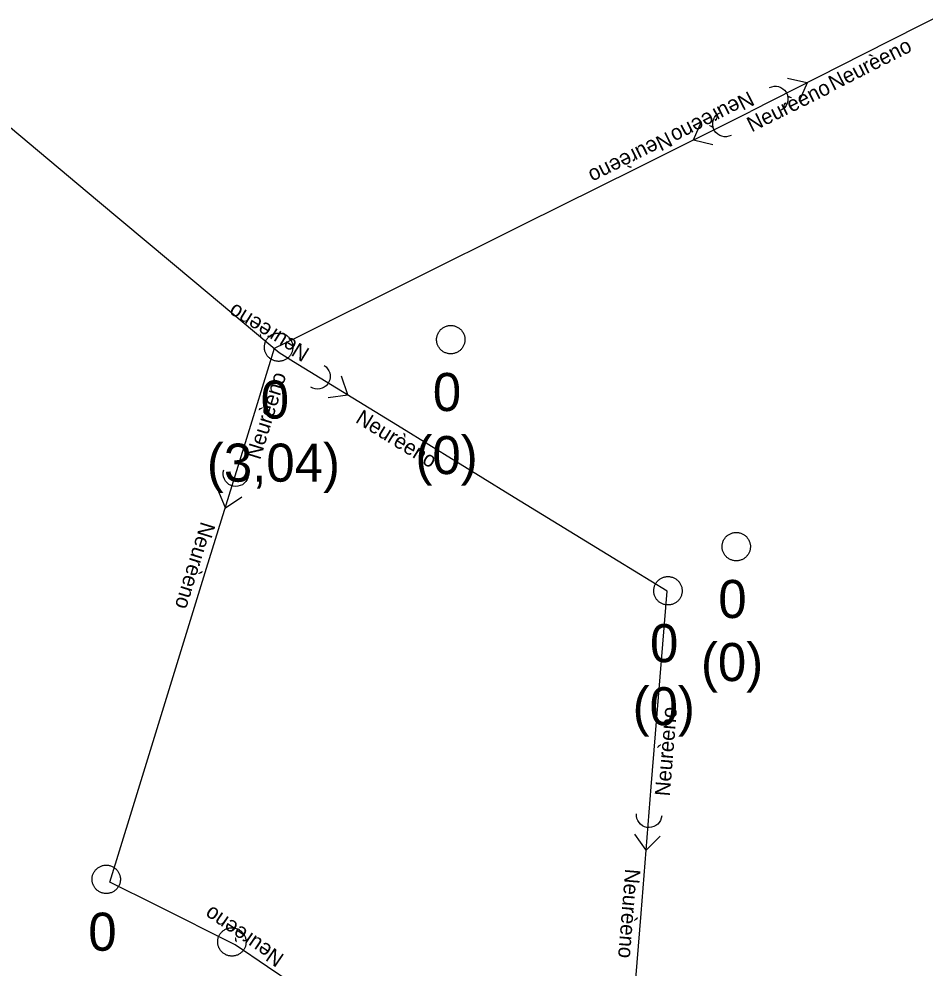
# Model space of a CAD drawing. Extents: x -606452 to -604459, y -1157823 to -1156972.
# Drawn here: x -605943.27 to -605927.31, y -1157692.67 to -1157675.95 of the extents above; entities that cross this region are included whole.
import ezdxf

# ---------------------------------------------------------------- set-up
doc = ezdxf.new("R2010")
doc.units = 0
doc.layers.add('Stoka', color=7, linetype='Continuous')
doc.layers.add('Vstupní šachta stoky', color=7, linetype='Continuous')

msp = doc.modelspace()

# ---------------------------------------------------------------- linework, layer by layer
at = {"layer": 'Stoka'}
for points in [[(-605926.397, -1157675.555), (-605928.39, -1157676.568)], [(-605928.39, -1157676.568), (-605930.384, -1157677.58)], [(-605929.387, -1157677.072), (-605929.728, -1157676.996)], [(-605929.386, -1157677.073), (-605929.525, -1157677.395)], [(-605930.047, -1157677.157), (-605930.008, -1157677.142), (-605929.968, -1157677.134), (-605929.927, -1157677.133), (-605929.886, -1157677.141), (-605929.847, -1157677.155), (-605929.812, -1157677.177), (-605929.781, -1157677.204), (-605929.756, -1157677.237), (-605929.738, -1157677.274), (-605929.726, -1157677.313), (-605929.722, -1157677.354), (-605929.725, -1157677.396), (-605929.736, -1157677.435), (-605929.754, -1157677.472), (-605929.779, -1157677.506), (-605929.809, -1157677.534), (-605929.844, -1157677.556)], [(-605932.386, -1157678.576), (-605930.384, -1157677.58)], [(-605930.725, -1157678), (-605930.763, -1157678.015), (-605930.804, -1157678.023), (-605930.845, -1157678.023), (-605930.886, -1157678.015), (-605930.924, -1157678), (-605930.959, -1157677.979), (-605930.99, -1157677.951), (-605931.015, -1157677.918), (-605931.033, -1157677.881), (-605931.044, -1157677.841), (-605931.048, -1157677.8), (-605931.044, -1157677.759), (-605931.033, -1157677.719), (-605931.015, -1157677.682), (-605930.99, -1157677.649), (-605930.959, -1157677.622), (-605930.924, -1157677.6)], [(-605941.881, -1157679.15), (-605943.595, -1157677.714)], [(-605931.386, -1157678.079), (-605931.244, -1157677.758)], [(-605931.385, -1157678.08), (-605931.045, -1157678.159)], [(-605934.388, -1157679.572), (-605932.386, -1157678.576)], [(-605940.167, -1157680.587), (-605941.881, -1157679.15)], [(-605936.39, -1157680.569), (-605934.388, -1157679.572)], [(-605938.682, -1157681.832), (-605940.167, -1157680.587)], [(-605938.392, -1157681.565), (-605936.39, -1157680.569)], [(-605938.764, -1157681.75), (-605938.392, -1157681.565)], [(-605939.301, -1157683.489), (-605938.764, -1157681.75)], [(-605938.428, -1157681.988), (-605938.682, -1157681.832)], [(-605936.523, -1157683.159), (-605938.428, -1157681.988)], [(-605937.891, -1157682.054), (-605937.858, -1157682.079), (-605937.83, -1157682.11), (-605937.808, -1157682.145), (-605937.793, -1157682.183), (-605937.786, -1157682.224), (-605937.786, -1157682.265), (-605937.793, -1157682.305), (-605937.808, -1157682.344), (-605937.829, -1157682.379), (-605937.857, -1157682.41), (-605937.89, -1157682.435), (-605937.927, -1157682.453), (-605937.966, -1157682.465), (-605938.008, -1157682.469), (-605938.049, -1157682.465), (-605938.088, -1157682.454), (-605938.125, -1157682.435)], [(-605937.474, -1157682.573), (-605937.587, -1157682.242)], [(-605937.474, -1157682.574), (-605937.821, -1157682.623)], [(-605934.618, -1157684.329), (-605936.523, -1157683.159)], [(-605939.961, -1157685.626), (-605939.301, -1157683.489)], [(-605939.232, -1157684.026), (-605939.247, -1157684.064), (-605939.27, -1157684.099), (-605939.298, -1157684.128), (-605939.332, -1157684.153), (-605939.369, -1157684.17), (-605939.409, -1157684.181), (-605939.45, -1157684.183), (-605939.491, -1157684.179), (-605939.531, -1157684.167), (-605939.567, -1157684.147), (-605939.6, -1157684.122), (-605939.627, -1157684.091), (-605939.648, -1157684.055), (-605939.662, -1157684.016), (-605939.668, -1157683.976), (-605939.668, -1157683.934), (-605939.659, -1157683.894)], [(-605939.631, -1157684.559), (-605939.765, -1157684.235)], [(-605939.63, -1157684.559), (-605939.338, -1157684.367)], [(-605932.713, -1157685.5), (-605934.618, -1157684.329)], [(-605940.62, -1157687.762), (-605939.961, -1157685.626)], [(-605931.85, -1157686.03), (-605932.713, -1157685.5)], [(-605931.949, -1157687.249), (-605931.85, -1157686.03)], [(-605932.13, -1157689.478), (-605931.949, -1157687.249)], [(-605941.28, -1157689.899), (-605940.62, -1157687.762)], [(-605932.31, -1157691.707), (-605932.13, -1157689.478)], [(-605941.667, -1157691.152), (-605941.28, -1157689.899)], [(-605931.946, -1157689.987), (-605931.953, -1157690.028), (-605931.967, -1157690.066), (-605931.989, -1157690.102), (-605932.016, -1157690.132), (-605932.049, -1157690.158), (-605932.085, -1157690.177), (-605932.125, -1157690.188), (-605932.166, -1157690.193), (-605932.207, -1157690.189), (-605932.247, -1157690.178), (-605932.284, -1157690.16), (-605932.317, -1157690.136), (-605932.345, -1157690.106), (-605932.368, -1157690.071), (-605932.383, -1157690.033), (-605932.391, -1157689.992), (-605932.391, -1157689.951)], [(-605932.22, -1157690.594), (-605932.421, -1157690.307)], [(-605932.219, -1157690.594), (-605931.975, -1157690.343)], [(-605940.84, -1157691.565), (-605941.667, -1157691.152)], [(-605939.459, -1157692.256), (-605940.84, -1157691.565)], [(-605932.491, -1157693.936), (-605932.31, -1157691.707)], [(-605938.887, -1157692.645), (-605939.459, -1157692.256)], [(-605938.437, -1157692.951), (-605938.887, -1157692.645)]]:
    msp.add_lwpolyline(points, dxfattribs=at)
at = {"layer": 'Vstupní šachta stoky'}
for p, q in [((-605935.674, -1157681.348), (-605935.661, -1157681.348)), ((-605938.706, -1157681.481), (-605938.693, -1157681.481)), ((-605930.646, -1157684.994), (-605930.633, -1157684.994)), ((-605931.849, -1157685.772), (-605931.836, -1157685.772)), ((-605941.742, -1157690.855), (-605941.729, -1157690.855)), ((-605939.529, -1157691.957), (-605939.516, -1157691.957))]:
    msp.add_line(p, q, dxfattribs=at)
for points in [[(-605935.661, -1157681.348), (-605935.648, -1157681.348), (-605935.635, -1157681.349), (-605935.622, -1157681.351), (-605935.609, -1157681.354), (-605935.596, -1157681.357), (-605935.583, -1157681.36), (-605935.571, -1157681.365), (-605935.559, -1157681.37), (-605935.547, -1157681.376), (-605935.535, -1157681.382), (-605935.524, -1157681.389), (-605935.513, -1157681.397), (-605935.503, -1157681.405), (-605935.493, -1157681.413), (-605935.483, -1157681.422), (-605935.474, -1157681.432), (-605935.466, -1157681.442), (-605935.458, -1157681.453), (-605935.45, -1157681.464), (-605935.443, -1157681.475), (-605935.437, -1157681.487), (-605935.432, -1157681.499), (-605935.427, -1157681.511), (-605935.422, -1157681.523), (-605935.419, -1157681.536), (-605935.416, -1157681.549), (-605935.414, -1157681.562), (-605935.412, -1157681.575), (-605935.411, -1157681.588), (-605935.411, -1157681.601), (-605935.412, -1157681.615), (-605935.413, -1157681.628), (-605935.415, -1157681.641), (-605935.417, -1157681.654), (-605935.421, -1157681.666), (-605935.424, -1157681.679), (-605935.429, -1157681.691), (-605935.434, -1157681.704), (-605935.44, -1157681.715), (-605935.447, -1157681.727), (-605935.454, -1157681.738), (-605935.461, -1157681.749), (-605935.47, -1157681.759), (-605935.478, -1157681.769), (-605935.488, -1157681.778), (-605935.498, -1157681.787), (-605935.508, -1157681.796), (-605935.518, -1157681.803), (-605935.529, -1157681.811), (-605935.541, -1157681.817), (-605935.553, -1157681.823), (-605935.565, -1157681.829), (-605935.577, -1157681.833), (-605935.589, -1157681.838), (-605935.602, -1157681.841), (-605935.615, -1157681.844), (-605935.628, -1157681.846), (-605935.641, -1157681.847), (-605935.654, -1157681.848), (-605935.668, -1157681.848), (-605935.681, -1157681.847), (-605935.694, -1157681.846), (-605935.707, -1157681.844), (-605935.72, -1157681.841), (-605935.733, -1157681.838), (-605935.745, -1157681.833), (-605935.757, -1157681.829), (-605935.769, -1157681.823), (-605935.781, -1157681.817), (-605935.793, -1157681.811), (-605935.804, -1157681.803), (-605935.814, -1157681.796), (-605935.824, -1157681.787), (-605935.834, -1157681.778), (-605935.844, -1157681.769), (-605935.852, -1157681.759), (-605935.861, -1157681.749), (-605935.868, -1157681.738), (-605935.875, -1157681.727), (-605935.882, -1157681.715), (-605935.888, -1157681.704), (-605935.893, -1157681.691), (-605935.898, -1157681.679), (-605935.901, -1157681.666), (-605935.905, -1157681.654), (-605935.907, -1157681.641), (-605935.909, -1157681.628), (-605935.91, -1157681.615), (-605935.911, -1157681.601), (-605935.911, -1157681.588), (-605935.91, -1157681.575), (-605935.908, -1157681.562), (-605935.906, -1157681.549), (-605935.903, -1157681.536), (-605935.9, -1157681.523), (-605935.895, -1157681.511), (-605935.89, -1157681.499), (-605935.885, -1157681.487), (-605935.879, -1157681.475), (-605935.872, -1157681.464)], [(-605935.872, -1157681.464), (-605935.864, -1157681.453), (-605935.856, -1157681.442), (-605935.848, -1157681.432), (-605935.839, -1157681.422), (-605935.829, -1157681.413), (-605935.819, -1157681.405), (-605935.809, -1157681.397), (-605935.798, -1157681.389), (-605935.787, -1157681.382), (-605935.775, -1157681.376), (-605935.763, -1157681.37), (-605935.751, -1157681.365), (-605935.739, -1157681.36), (-605935.726, -1157681.357), (-605935.713, -1157681.354), (-605935.7, -1157681.351), (-605935.687, -1157681.349), (-605935.674, -1157681.348)], [(-605938.693, -1157681.481), (-605938.68, -1157681.481), (-605938.667, -1157681.482), (-605938.654, -1157681.484), (-605938.641, -1157681.487), (-605938.628, -1157681.49), (-605938.615, -1157681.493), (-605938.603, -1157681.498), (-605938.591, -1157681.503), (-605938.579, -1157681.509), (-605938.567, -1157681.515), (-605938.556, -1157681.522), (-605938.545, -1157681.53), (-605938.535, -1157681.538), (-605938.525, -1157681.546), (-605938.515, -1157681.555), (-605938.506, -1157681.565), (-605938.498, -1157681.575), (-605938.49, -1157681.586), (-605938.482, -1157681.597), (-605938.475, -1157681.608), (-605938.469, -1157681.62), (-605938.464, -1157681.632), (-605938.459, -1157681.644), (-605938.454, -1157681.656), (-605938.451, -1157681.669), (-605938.448, -1157681.682), (-605938.446, -1157681.695), (-605938.444, -1157681.708), (-605938.443, -1157681.721), (-605938.443, -1157681.734), (-605938.444, -1157681.748), (-605938.445, -1157681.761), (-605938.447, -1157681.774), (-605938.449, -1157681.787), (-605938.453, -1157681.799), (-605938.456, -1157681.812), (-605938.461, -1157681.824), (-605938.466, -1157681.837), (-605938.472, -1157681.848), (-605938.479, -1157681.86), (-605938.486, -1157681.871), (-605938.493, -1157681.882), (-605938.502, -1157681.892), (-605938.51, -1157681.902), (-605938.52, -1157681.911), (-605938.53, -1157681.92), (-605938.54, -1157681.929), (-605938.55, -1157681.936), (-605938.561, -1157681.944), (-605938.573, -1157681.95), (-605938.585, -1157681.956), (-605938.597, -1157681.962), (-605938.609, -1157681.966), (-605938.621, -1157681.971), (-605938.634, -1157681.974), (-605938.647, -1157681.977), (-605938.66, -1157681.979), (-605938.673, -1157681.98), (-605938.686, -1157681.981), (-605938.7, -1157681.981), (-605938.713, -1157681.98), (-605938.726, -1157681.979), (-605938.739, -1157681.977), (-605938.752, -1157681.974), (-605938.765, -1157681.971), (-605938.777, -1157681.966), (-605938.789, -1157681.962), (-605938.801, -1157681.956), (-605938.813, -1157681.95), (-605938.825, -1157681.944), (-605938.836, -1157681.936), (-605938.846, -1157681.929), (-605938.856, -1157681.92), (-605938.866, -1157681.911), (-605938.876, -1157681.902), (-605938.884, -1157681.892), (-605938.893, -1157681.882), (-605938.9, -1157681.871), (-605938.907, -1157681.86), (-605938.914, -1157681.848), (-605938.92, -1157681.837), (-605938.925, -1157681.824), (-605938.93, -1157681.812), (-605938.933, -1157681.799), (-605938.937, -1157681.787), (-605938.939, -1157681.774), (-605938.941, -1157681.761), (-605938.942, -1157681.748), (-605938.943, -1157681.734), (-605938.943, -1157681.721), (-605938.942, -1157681.708), (-605938.94, -1157681.695), (-605938.938, -1157681.682), (-605938.935, -1157681.669), (-605938.932, -1157681.656), (-605938.927, -1157681.644), (-605938.922, -1157681.632), (-605938.917, -1157681.62), (-605938.911, -1157681.608), (-605938.904, -1157681.597)], [(-605938.904, -1157681.597), (-605938.896, -1157681.586), (-605938.888, -1157681.575), (-605938.88, -1157681.565), (-605938.871, -1157681.555), (-605938.861, -1157681.546), (-605938.851, -1157681.538), (-605938.841, -1157681.53), (-605938.83, -1157681.522), (-605938.819, -1157681.515), (-605938.807, -1157681.509), (-605938.795, -1157681.503), (-605938.783, -1157681.498), (-605938.771, -1157681.493), (-605938.758, -1157681.49), (-605938.745, -1157681.487), (-605938.732, -1157681.484), (-605938.719, -1157681.482), (-605938.706, -1157681.481)], [(-605930.633, -1157684.994), (-605930.62, -1157684.994), (-605930.607, -1157684.995), (-605930.594, -1157684.997), (-605930.581, -1157685), (-605930.568, -1157685.003), (-605930.555, -1157685.006), (-605930.543, -1157685.011), (-605930.531, -1157685.016), (-605930.519, -1157685.022), (-605930.507, -1157685.028), (-605930.496, -1157685.035), (-605930.485, -1157685.043), (-605930.475, -1157685.051), (-605930.465, -1157685.059), (-605930.455, -1157685.068), (-605930.446, -1157685.078), (-605930.438, -1157685.088), (-605930.43, -1157685.099), (-605930.422, -1157685.11), (-605930.415, -1157685.121), (-605930.409, -1157685.133), (-605930.404, -1157685.145), (-605930.399, -1157685.157), (-605930.394, -1157685.169), (-605930.391, -1157685.182), (-605930.388, -1157685.195), (-605930.386, -1157685.208), (-605930.384, -1157685.221), (-605930.383, -1157685.234), (-605930.383, -1157685.247), (-605930.384, -1157685.261), (-605930.385, -1157685.274), (-605930.387, -1157685.287), (-605930.389, -1157685.3), (-605930.393, -1157685.312), (-605930.396, -1157685.325), (-605930.401, -1157685.337), (-605930.406, -1157685.35), (-605930.412, -1157685.361), (-605930.419, -1157685.373), (-605930.426, -1157685.384), (-605930.433, -1157685.395), (-605930.442, -1157685.405), (-605930.45, -1157685.415), (-605930.46, -1157685.424), (-605930.47, -1157685.433), (-605930.48, -1157685.442), (-605930.49, -1157685.449), (-605930.501, -1157685.457), (-605930.513, -1157685.463), (-605930.525, -1157685.469), (-605930.537, -1157685.475), (-605930.549, -1157685.479), (-605930.561, -1157685.484), (-605930.574, -1157685.487), (-605930.587, -1157685.49), (-605930.6, -1157685.492), (-605930.613, -1157685.493), (-605930.626, -1157685.494), (-605930.64, -1157685.494), (-605930.653, -1157685.493), (-605930.666, -1157685.492), (-605930.679, -1157685.49), (-605930.692, -1157685.487), (-605930.705, -1157685.484), (-605930.717, -1157685.479), (-605930.729, -1157685.475), (-605930.741, -1157685.469), (-605930.753, -1157685.463), (-605930.765, -1157685.457), (-605930.776, -1157685.449), (-605930.786, -1157685.442), (-605930.796, -1157685.433), (-605930.806, -1157685.424), (-605930.816, -1157685.415), (-605930.824, -1157685.405), (-605930.833, -1157685.395), (-605930.84, -1157685.384), (-605930.847, -1157685.373), (-605930.854, -1157685.361), (-605930.86, -1157685.35), (-605930.865, -1157685.337), (-605930.87, -1157685.325), (-605930.873, -1157685.312), (-605930.877, -1157685.3), (-605930.879, -1157685.287), (-605930.881, -1157685.274), (-605930.882, -1157685.261), (-605930.883, -1157685.247), (-605930.883, -1157685.234), (-605930.882, -1157685.221), (-605930.88, -1157685.208), (-605930.878, -1157685.195), (-605930.875, -1157685.182), (-605930.872, -1157685.169), (-605930.867, -1157685.157), (-605930.862, -1157685.145), (-605930.857, -1157685.133), (-605930.851, -1157685.121), (-605930.844, -1157685.11)], [(-605930.844, -1157685.11), (-605930.836, -1157685.099), (-605930.828, -1157685.088), (-605930.82, -1157685.078), (-605930.811, -1157685.068), (-605930.801, -1157685.059), (-605930.791, -1157685.051), (-605930.781, -1157685.043), (-605930.77, -1157685.035), (-605930.759, -1157685.028), (-605930.747, -1157685.022), (-605930.735, -1157685.016), (-605930.723, -1157685.011), (-605930.711, -1157685.006), (-605930.698, -1157685.003), (-605930.685, -1157685), (-605930.672, -1157684.997), (-605930.659, -1157684.995), (-605930.646, -1157684.994)], [(-605931.836, -1157685.772), (-605931.823, -1157685.772), (-605931.81, -1157685.773), (-605931.797, -1157685.775), (-605931.784, -1157685.778), (-605931.771, -1157685.781), (-605931.758, -1157685.784), (-605931.746, -1157685.789), (-605931.734, -1157685.794), (-605931.722, -1157685.8), (-605931.71, -1157685.806), (-605931.699, -1157685.813), (-605931.688, -1157685.821), (-605931.678, -1157685.829), (-605931.668, -1157685.837), (-605931.658, -1157685.846), (-605931.649, -1157685.856), (-605931.641, -1157685.866), (-605931.633, -1157685.877), (-605931.625, -1157685.888), (-605931.618, -1157685.899), (-605931.612, -1157685.911), (-605931.607, -1157685.923), (-605931.602, -1157685.935), (-605931.597, -1157685.947), (-605931.594, -1157685.96), (-605931.591, -1157685.973), (-605931.589, -1157685.986), (-605931.587, -1157685.999), (-605931.586, -1157686.012), (-605931.586, -1157686.025), (-605931.587, -1157686.039), (-605931.588, -1157686.052), (-605931.59, -1157686.065), (-605931.592, -1157686.078), (-605931.596, -1157686.09), (-605931.599, -1157686.103), (-605931.604, -1157686.115), (-605931.609, -1157686.128), (-605931.615, -1157686.139), (-605931.622, -1157686.151), (-605931.629, -1157686.162), (-605931.636, -1157686.173), (-605931.645, -1157686.183), (-605931.653, -1157686.193), (-605931.663, -1157686.202), (-605931.673, -1157686.211), (-605931.683, -1157686.22), (-605931.693, -1157686.227), (-605931.704, -1157686.235), (-605931.716, -1157686.241), (-605931.728, -1157686.247), (-605931.74, -1157686.253), (-605931.752, -1157686.257), (-605931.764, -1157686.262), (-605931.777, -1157686.265), (-605931.79, -1157686.268), (-605931.803, -1157686.27), (-605931.816, -1157686.271), (-605931.829, -1157686.272), (-605931.843, -1157686.272), (-605931.856, -1157686.271), (-605931.869, -1157686.27), (-605931.882, -1157686.268), (-605931.895, -1157686.265), (-605931.908, -1157686.262), (-605931.92, -1157686.257), (-605931.932, -1157686.253), (-605931.944, -1157686.247), (-605931.956, -1157686.241), (-605931.968, -1157686.235), (-605931.979, -1157686.227), (-605931.989, -1157686.22), (-605931.999, -1157686.211), (-605932.009, -1157686.202), (-605932.019, -1157686.193), (-605932.027, -1157686.183), (-605932.036, -1157686.173), (-605932.043, -1157686.162), (-605932.05, -1157686.151), (-605932.057, -1157686.139), (-605932.063, -1157686.128), (-605932.068, -1157686.115), (-605932.073, -1157686.103), (-605932.076, -1157686.09), (-605932.08, -1157686.078), (-605932.082, -1157686.065), (-605932.084, -1157686.052), (-605932.085, -1157686.039), (-605932.086, -1157686.025), (-605932.086, -1157686.012), (-605932.085, -1157685.999), (-605932.083, -1157685.986), (-605932.081, -1157685.973), (-605932.078, -1157685.96), (-605932.075, -1157685.947), (-605932.07, -1157685.935), (-605932.065, -1157685.923), (-605932.06, -1157685.911), (-605932.054, -1157685.899), (-605932.047, -1157685.888)], [(-605932.047, -1157685.888), (-605932.039, -1157685.877), (-605932.031, -1157685.866), (-605932.023, -1157685.856), (-605932.014, -1157685.846), (-605932.004, -1157685.837), (-605931.994, -1157685.829), (-605931.984, -1157685.821), (-605931.973, -1157685.813), (-605931.962, -1157685.806), (-605931.95, -1157685.8), (-605931.938, -1157685.794), (-605931.926, -1157685.789), (-605931.914, -1157685.784), (-605931.901, -1157685.781), (-605931.888, -1157685.778), (-605931.875, -1157685.775), (-605931.862, -1157685.773), (-605931.849, -1157685.772)], [(-605941.729, -1157690.855), (-605941.716, -1157690.855), (-605941.703, -1157690.856), (-605941.69, -1157690.858), (-605941.677, -1157690.861), (-605941.664, -1157690.864), (-605941.651, -1157690.867), (-605941.639, -1157690.872), (-605941.627, -1157690.877), (-605941.615, -1157690.883), (-605941.603, -1157690.889), (-605941.592, -1157690.896), (-605941.581, -1157690.904), (-605941.571, -1157690.912), (-605941.561, -1157690.92), (-605941.551, -1157690.929), (-605941.542, -1157690.939), (-605941.534, -1157690.949), (-605941.526, -1157690.96), (-605941.518, -1157690.971), (-605941.511, -1157690.982), (-605941.505, -1157690.994), (-605941.5, -1157691.006), (-605941.495, -1157691.018), (-605941.49, -1157691.03), (-605941.487, -1157691.043), (-605941.484, -1157691.056), (-605941.482, -1157691.069), (-605941.48, -1157691.082), (-605941.479, -1157691.095), (-605941.479, -1157691.108), (-605941.48, -1157691.122), (-605941.481, -1157691.135), (-605941.483, -1157691.148), (-605941.485, -1157691.161), (-605941.489, -1157691.173), (-605941.492, -1157691.186), (-605941.497, -1157691.198), (-605941.502, -1157691.211), (-605941.508, -1157691.222), (-605941.515, -1157691.234), (-605941.522, -1157691.245), (-605941.529, -1157691.256), (-605941.538, -1157691.266), (-605941.546, -1157691.276), (-605941.556, -1157691.285), (-605941.566, -1157691.294), (-605941.576, -1157691.303), (-605941.586, -1157691.31), (-605941.597, -1157691.318), (-605941.609, -1157691.324), (-605941.621, -1157691.33), (-605941.633, -1157691.336), (-605941.645, -1157691.34), (-605941.657, -1157691.345), (-605941.67, -1157691.348), (-605941.683, -1157691.351), (-605941.696, -1157691.353), (-605941.709, -1157691.354), (-605941.722, -1157691.355), (-605941.736, -1157691.355), (-605941.749, -1157691.354), (-605941.762, -1157691.353), (-605941.775, -1157691.351), (-605941.788, -1157691.348), (-605941.801, -1157691.345), (-605941.813, -1157691.34), (-605941.825, -1157691.336), (-605941.837, -1157691.33), (-605941.849, -1157691.324), (-605941.861, -1157691.318), (-605941.872, -1157691.31), (-605941.882, -1157691.303), (-605941.892, -1157691.294), (-605941.902, -1157691.285), (-605941.912, -1157691.276), (-605941.92, -1157691.266), (-605941.929, -1157691.256), (-605941.936, -1157691.245), (-605941.943, -1157691.234), (-605941.95, -1157691.222), (-605941.956, -1157691.211), (-605941.961, -1157691.198), (-605941.966, -1157691.186), (-605941.969, -1157691.173), (-605941.973, -1157691.161), (-605941.975, -1157691.148), (-605941.977, -1157691.135), (-605941.978, -1157691.122), (-605941.979, -1157691.108), (-605941.979, -1157691.095), (-605941.978, -1157691.082), (-605941.976, -1157691.069), (-605941.974, -1157691.056), (-605941.971, -1157691.043), (-605941.968, -1157691.03), (-605941.963, -1157691.018), (-605941.958, -1157691.006), (-605941.953, -1157690.994), (-605941.947, -1157690.982), (-605941.94, -1157690.971)], [(-605941.94, -1157690.971), (-605941.932, -1157690.96), (-605941.924, -1157690.949), (-605941.916, -1157690.939), (-605941.907, -1157690.929), (-605941.897, -1157690.92), (-605941.887, -1157690.912), (-605941.877, -1157690.904), (-605941.866, -1157690.896), (-605941.855, -1157690.889), (-605941.843, -1157690.883), (-605941.831, -1157690.877), (-605941.819, -1157690.872), (-605941.807, -1157690.867), (-605941.794, -1157690.864), (-605941.781, -1157690.861), (-605941.768, -1157690.858), (-605941.755, -1157690.856), (-605941.742, -1157690.855)], [(-605939.516, -1157691.957), (-605939.503, -1157691.957), (-605939.49, -1157691.958), (-605939.477, -1157691.96), (-605939.464, -1157691.963), (-605939.451, -1157691.966), (-605939.438, -1157691.969), (-605939.426, -1157691.974), (-605939.414, -1157691.979), (-605939.402, -1157691.985), (-605939.39, -1157691.991), (-605939.379, -1157691.998), (-605939.368, -1157692.006), (-605939.358, -1157692.014), (-605939.348, -1157692.022), (-605939.338, -1157692.031), (-605939.329, -1157692.041), (-605939.321, -1157692.051), (-605939.313, -1157692.062), (-605939.305, -1157692.073), (-605939.298, -1157692.084), (-605939.292, -1157692.096), (-605939.287, -1157692.108), (-605939.282, -1157692.12), (-605939.277, -1157692.132), (-605939.274, -1157692.145), (-605939.271, -1157692.158), (-605939.269, -1157692.171), (-605939.267, -1157692.184), (-605939.266, -1157692.197), (-605939.266, -1157692.21), (-605939.267, -1157692.224), (-605939.268, -1157692.237), (-605939.27, -1157692.25), (-605939.272, -1157692.263), (-605939.276, -1157692.275), (-605939.279, -1157692.288), (-605939.284, -1157692.3), (-605939.289, -1157692.313), (-605939.295, -1157692.324), (-605939.302, -1157692.336), (-605939.309, -1157692.347), (-605939.316, -1157692.358), (-605939.325, -1157692.368), (-605939.333, -1157692.378), (-605939.343, -1157692.387), (-605939.353, -1157692.396), (-605939.363, -1157692.405), (-605939.373, -1157692.412), (-605939.384, -1157692.42), (-605939.396, -1157692.426), (-605939.408, -1157692.432), (-605939.42, -1157692.438), (-605939.432, -1157692.442), (-605939.444, -1157692.447), (-605939.457, -1157692.45), (-605939.47, -1157692.453), (-605939.483, -1157692.455), (-605939.496, -1157692.456), (-605939.509, -1157692.457), (-605939.523, -1157692.457), (-605939.536, -1157692.456), (-605939.549, -1157692.455), (-605939.562, -1157692.453), (-605939.575, -1157692.45), (-605939.588, -1157692.447), (-605939.6, -1157692.442), (-605939.612, -1157692.438), (-605939.624, -1157692.432), (-605939.636, -1157692.426), (-605939.648, -1157692.42), (-605939.659, -1157692.412), (-605939.669, -1157692.405), (-605939.679, -1157692.396), (-605939.689, -1157692.387), (-605939.699, -1157692.378), (-605939.707, -1157692.368), (-605939.716, -1157692.358), (-605939.723, -1157692.347), (-605939.73, -1157692.336), (-605939.737, -1157692.324), (-605939.743, -1157692.313), (-605939.748, -1157692.3), (-605939.753, -1157692.288), (-605939.756, -1157692.275), (-605939.76, -1157692.263), (-605939.762, -1157692.25), (-605939.764, -1157692.237), (-605939.765, -1157692.224), (-605939.766, -1157692.21), (-605939.766, -1157692.197), (-605939.765, -1157692.184), (-605939.763, -1157692.171), (-605939.761, -1157692.158), (-605939.758, -1157692.145), (-605939.755, -1157692.132), (-605939.75, -1157692.12), (-605939.745, -1157692.108), (-605939.74, -1157692.096), (-605939.734, -1157692.084), (-605939.727, -1157692.073)], [(-605939.727, -1157692.073), (-605939.719, -1157692.062), (-605939.711, -1157692.051), (-605939.703, -1157692.041), (-605939.694, -1157692.031), (-605939.684, -1157692.022), (-605939.674, -1157692.014), (-605939.664, -1157692.006), (-605939.653, -1157691.998), (-605939.642, -1157691.991), (-605939.63, -1157691.985), (-605939.618, -1157691.979), (-605939.606, -1157691.974), (-605939.594, -1157691.969), (-605939.581, -1157691.966), (-605939.568, -1157691.963), (-605939.555, -1157691.96), (-605939.542, -1157691.958), (-605939.529, -1157691.957)]]:
    msp.add_lwpolyline(points, dxfattribs=at)

# ---------------------------------------------------------------- texts
at = {"layer": 'Stoka'}
for rotation, p in [(26.9234, (-605928.922, -1157677.219)), (26.4556, (-605930.361, -1157677.948)), (206.9234, (-605930.41, -1157677.212)), (206.4555, (-605931.849, -1157677.929)), (148.4309, (-605938.128, -1157681.773)), (72.8412, (-605939.019, -1157683.726)), (328.4309, (-605937.356, -1157683.045)), (252.8412, (-605940.058, -1157684.79)), (85.3633, (-605931.803, -1157689.648)), (265.3633, (-605932.587, -1157690.913)), (145.7828, (-605938.577, -1157692.445))]:
    msp.add_text('Neurèeno', height=0.2683, rotation=rotation, dxfattribs=at).set_placement(p)
at = {"layer": 'Vstupní šachta stoky'}
for s, height, p in [('0', 0.671, (-605935.977, -1157682.856)), ('0', 0.671, (-605939.009, -1157682.989)), ('(0)', 0.6708, (-605936.283, -1157683.967)), ('(3,04)', 0.6708, (-605939.956, -1157684.1)), ('0', 0.671, (-605930.949, -1157686.502)), ('0', 0.671, (-605932.152, -1157687.28)), ('(0)', 0.6708, (-605931.255, -1157687.613)), ('(0)', 0.6708, (-605932.458, -1157688.391)), ('0', 0.671, (-605942.045, -1157692.363))]:
    msp.add_text(s, height=height, dxfattribs=at).set_placement(p)

doc.saveas('drawing.dxf')
